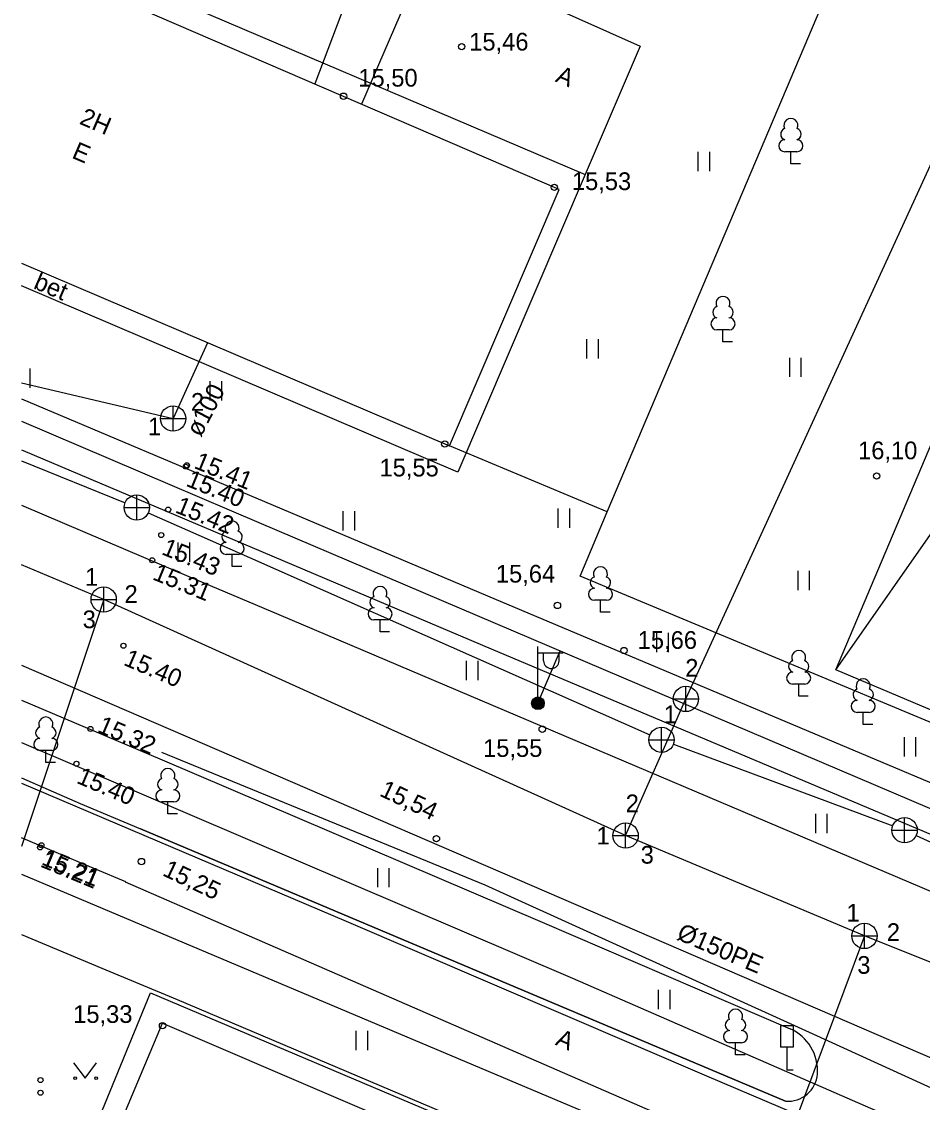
# Model space of a CAD drawing. Extents: x 713540 to 713867, y 6589774 to 6590061.
# Drawn here: x 713539.97 to 713575.55, y 6589968.22 to 6590010.94 of the extents above; entities that cross this region are included whole.
import ezdxf

# ---------------------------------------------------------------- set-up
doc = ezdxf.new("R2010")
doc.units = 0
for name, color, linetype in [('AED', 7, 'Continuous'), ('HALJASTUS', 7, 'Continuous'), ('HOONE', 7, 'Continuous'), ('HOONEDET', 7, 'Continuous'), ('KKAEV', 7, 'Continuous'), ('KORGUS', 7, 'Continuous'), ('KPKAABEL', 7, 'Continuous'), ('KTRASS', 7, 'Continuous'), ('LIIKLUS', 7, 'Continuous'), ('MPKAABEL', 7, 'Continuous'), ('POST', 7, 'Continuous'), ('PUU', 7, 'Continuous'), ('SITRASS', 7, 'Continuous'), ('TEE', 7, 'Continuous'), ('TORU NR', 7, 'Continuous'), ('VTRASS', 7, 'Continuous')]:
    doc.layers.add(name, color=color, linetype=linetype)

msp = doc.modelspace()

# ---------------------------------------------------------------- linework, layer by layer
at = {"layer": 'AED'}
for points in [[(713563.098, 6589991.568), (713590.551, 6590056.375), (713591.106, 6590056.602)], [(713636.535, 6590004.444), (713635.778, 6590001.331), (713631.008, 6589989.639), (713620.691, 6589964.611), (713584.43, 6589979.666), (713562.034, 6589989.021), (713563.098, 6589991.568)], [(713563.098, 6589991.568), (713556.871, 6589994.169)]]:
    msp.add_lwpolyline(points, dxfattribs=at)
at = {"layer": 'HALJASTUS'}
for p, q in [((713566.678, 6590005.792), (713566.678, 6590005.031)), ((713567.133, 6590005.792), (713567.133, 6590005.031)), ((713562.283, 6589998.386), (713562.283, 6589997.625)), ((713562.738, 6589998.386), (713562.738, 6589997.625)), ((713570.296, 6589997.655), (713570.296, 6589996.894)), ((713570.751, 6589997.655), (713570.751, 6589996.894)), ((713540.284, 6589997.229), (713540.284, 6589996.468)), ((713547.4, 6589996.721), (713547.4, 6589995.96)), ((713547.855, 6589996.721), (713547.855, 6589995.96)), ((713561.149, 6589991.687), (713561.149, 6589990.926)), ((713561.604, 6589991.687), (713561.604, 6589990.926)), ((713552.655, 6589991.582), (713552.655, 6589990.821)), ((713553.11, 6589991.582), (713553.11, 6589990.821)), ((713546.137, 6589990.344), (713546.137, 6589989.583)), ((713546.592, 6589990.344), (713546.592, 6589989.583)), ((713570.623, 6589989.226), (713570.623, 6589988.465)), ((713571.078, 6589989.226), (713571.078, 6589988.465)), ((713565.048, 6589986.774), (713565.048, 6589986.013)), ((713565.503, 6589986.774), (713565.503, 6589986.013)), ((713557.527, 6589985.675), (713557.527, 6589984.914)), ((713557.982, 6589985.675), (713557.982, 6589984.914)), ((713574.823, 6589982.651), (713574.823, 6589981.89)), ((713575.278, 6589982.651), (713575.278, 6589981.89)), ((713571.32, 6589979.627), (713571.32, 6589978.866)), ((713571.775, 6589979.627), (713571.775, 6589978.866)), ((713554.016, 6589977.482), (713554.016, 6589976.72)), ((713554.471, 6589977.482), (713554.471, 6589976.72)), ((713565.111, 6589972.665), (713565.111, 6589971.904)), ((713565.567, 6589972.665), (713565.567, 6589971.904)), ((713553.166, 6589971.043), (713553.166, 6589970.282)), ((713553.621, 6589971.043), (713553.621, 6589970.282)), ((713542.017, 6589969.787), (713542.48, 6589969.18)), ((713542.48, 6589969.18), (713542.926, 6589969.787))]:
    msp.add_line(p, q, dxfattribs=at)
for centre, radius in [((713540.71, 6589969.1), 0.1), ((713542.079, 6589969.18), 0.055), ((713542.908, 6589969.18), 0.055), ((713540.71, 6589968.6), 0.1)]:
    msp.add_circle(centre, radius, dxfattribs=at)
at = {"layer": 'HOONE'}
for points in [[(713555.9, 6590023.56), (713551.9, 6590014.16), (713555.57, 6590012.75), (713553.39, 6590007.68)], [(713539.965, 6590001.396), (713556.871, 6589994.169), (713561.204, 6590004.306), (713543.21, 6590012.08), (713545.84, 6590018.26)], [(713585.853, 6590004.995), (713576.715, 6589983.374), (713572.132, 6589985.32), (713581.271, 6590006.941), (713585.853, 6590004.995)], [(713539.965, 6589958.102), (713545.527, 6589971.354), (713566.074, 6589962.536), (713559.701, 6589947.506), (713539.965, 6589956.388)]]:
    msp.add_lwpolyline(points, dxfattribs=at)
at = {"layer": 'HOONEDET'}
msp.add_line((713572.132, 6589985.32), (713585.853, 6590004.995), dxfattribs=at)
for points in [[(713543.545, 6590012.867), (713562.222, 6590004.899), (713557.191, 6589993.13), (713539.965, 6590000.494)], [(713539.965, 6589960.345), (713541.236, 6589963.236), (713545.054, 6589972.55), (713567.218, 6589963.152), (713560.183, 6589946.56), (713558.496, 6589947.275), (713549.92, 6589951.18)]]:
    msp.add_lwpolyline(points, dxfattribs=at)
at = {"layer": 'KKAEV'}
for p, q in [((713545.948, 6589994.747), (713545.948, 6589995.747)), ((713545.448, 6589995.247), (713546.448, 6589995.247)), ((713544.513, 6589991.23), (713544.513, 6589992.23)), ((713544.013, 6589991.73), (713545.013, 6589991.73)), ((713543.206, 6589987.596), (713543.206, 6589988.596)), ((713542.706, 6589988.096), (713543.706, 6589988.096)), ((713566.203, 6589983.665), (713566.203, 6589984.665)), ((713565.703, 6589984.165), (713566.703, 6589984.165)), ((713565.243, 6589982.05), (713565.243, 6589983.05)), ((713564.743, 6589982.55), (713565.743, 6589982.55)), ((713574.845, 6589978.478), (713574.845, 6589979.478)), ((713563.824, 6589978.264), (713563.824, 6589979.264)), ((713574.345, 6589978.978), (713575.345, 6589978.978)), ((713563.324, 6589978.764), (713564.324, 6589978.764)), ((713573.259, 6589974.298), (713573.259, 6589975.298)), ((713572.759, 6589974.798), (713573.759, 6589974.798))]:
    msp.add_line(p, q, dxfattribs=at)
for centre in [(713545.948, 6589995.247), (713544.513, 6589991.73), (713543.206, 6589988.096), (713566.203, 6589984.165), (713565.243, 6589982.55), (713574.845, 6589978.978), (713563.824, 6589978.764), (713573.259, 6589974.798)]:
    msp.add_circle(centre, 0.5, dxfattribs=at)
at = {"layer": 'KORGUS'}
for centre, radius in [((713557.35, 6590009.95), 0.125), ((713552.68, 6590007.99), 0.125), ((713561.01, 6590004.39), 0.125), ((713556.68, 6589994.24), 0.125), ((713546.445, 6589993.347), 0.1), ((713546.495, 6589993.403), 0.1), ((713573.74, 6589992.98), 0.125), ((713545.753, 6589991.649), 0.1), ((713545.48, 6589990.643), 0.1), ((713545.122, 6589989.649), 0.1), ((713561.13, 6589987.86), 0.125), ((713543.987, 6589986.268), 0.1), ((713563.76, 6589986.08), 0.125), ((713542.681, 6589982.981), 0.1), ((713560.53, 6589982.97), 0.125), ((713542.131, 6589981.605), 0.1), ((713540.746, 6589978.383), 0.1), ((713556.35, 6589978.64), 0.125), ((713540.692, 6589978.296), 0.1), ((713544.7, 6589977.74), 0.125), ((713545.53, 6589971.25), 0.125)]:
    msp.add_circle(centre, radius, dxfattribs=at)
at = {"layer": 'KPKAABEL'}
msp.add_lwpolyline([(713539.965, 6589980.838), (713552.788, 6589975.379), (713567.02, 6589969.273), (713582.283, 6589962.777), (713617.601, 6589947.676), (713629.099, 6589942.656), (713644.667, 6589936.214), (713656.147, 6589931.294), (713657.314, 6589931.177), (713661.667, 6589932.013), (713662.753, 6589932.107), (713664.149, 6589932.005), (713666.08, 6589931.349), (713666.349, 6589931.058), (713668.526, 6589927.166), (713675.247, 6589923.087), (713676.674, 6589921.464), (713677.591, 6589920.422), (713678.393, 6589919.51), (713687.845, 6589913.651)], dxfattribs=at)
at = {"layer": 'KTRASS'}
for p, q in [((713566.203, 6589984.165), (713576.524, 6590006.717)), ((713545.958, 6589995.27), (713547.318, 6589998.253)), ((713539.965, 6589996.664), (713545.948, 6589995.247)), ((713545.948, 6589995.247), (713545.958, 6589995.27)), ((713543.206, 6589988.096), (713539.965, 6589989.467)), ((713543.206, 6589988.096), (713539.965, 6589978.336)), ((713563.824, 6589978.764), (713543.206, 6589988.096)), ((713563.824, 6589978.764), (713566.203, 6589984.165)), ((713573.259, 6589974.798), (713563.824, 6589978.764)), ((713573.259, 6589974.798), (713565.373, 6589953.683)), ((713591.114, 6589967.621), (713573.259, 6589974.798))]:
    msp.add_line(p, q, dxfattribs=at)
for points in [[(713539.965, 6589993.573), (713544.049, 6589991.918)], [(713544.97, 6589991.528), (713548.963, 6589989.76)], [(713548.963, 6589989.76), (713564.786, 6589982.752)], [(713565.712, 6589982.376), (713574.377, 6589979.153)], [(713575.301, 6589978.771), (713592.118, 6589971.124)]]:
    msp.add_lwpolyline(points, dxfattribs=at)
at = {"layer": 'LIIKLUS'}
for points in [[(713569.939, 6589971.246), (713569.939, 6589970.396)], [(713570.439, 6589971.246), (713569.939, 6589971.246)], [(713570.439, 6589971.246), (713570.439, 6589970.396)], [(713570.439, 6589970.396), (713569.939, 6589970.396)], [(713570.189, 6589970.396), (713570.189, 6589969.496)], [(713570.439, 6589969.496), (713570.189, 6589969.496)]]:
    msp.add_lwpolyline(points, dxfattribs=at)
at = {"layer": 'MPKAABEL'}
for points in [[(713563.12, 6590039.09), (713551.55, 6590008.48)], [(713539.965, 6589995.141), (713549.337, 6589991.146)], [(713560.358, 6589983.994), (713561.243, 6589986.07)], [(713539.965, 6589982.441), (713561.72, 6589973.13), (713605.28, 6589954.12), (713658.94, 6589931.77), (713655.667, 6589923.88)], [(713673.84, 6589926.98), (713652.92, 6589935.82), (713594.68, 6589960.2), (713571.23, 6589970.92), (713558.27, 6589976.81), (713545.498, 6589982.044)], [(713539.965, 6589974.853), (713543.131, 6589973.53), (713546.108, 6589972.287), (713566.322, 6589963.707), (713573.773, 6589960.702), (713592.786, 6589952.579), (713613.42, 6589943.422), (713617.199, 6589942.481), (713626.863, 6589938.886), (713639.576, 6589933.635), (713646.471, 6589931.372), (713643, 6589921.63), (713641.284, 6589916.978), (713637.701, 6589908.759), (713636.487, 6589904.472), (713637.263, 6589902.886), (713641.82, 6589902.37), (713645.539, 6589901.01), (713644.167, 6589896.896), (713647.29, 6589895.882), (713648.871, 6589896.241)]]:
    msp.add_lwpolyline(points, dxfattribs=at)
at = {"layer": 'POST'}
for p, q in [((713560.358, 6589984.244), (713560.358, 6589986.244)), ((713560.358, 6589985.994), (713561.358, 6589985.994)), ((713560.585, 6589985.673), (713560.585, 6589985.994)), ((713561.198, 6589985.673), (713561.198, 6589985.994))]:
    msp.add_line(p, q, dxfattribs=at)
for radius in [0.25, 0.225, 0.2, 0.175, 0.15, 0.125, 0.1, 0.075, 0.05, 0.025]:
    msp.add_circle((713560.358, 6589983.994), radius, dxfattribs=at)
msp.add_arc((713560.891, 6589985.673), 0.306, 180, 0, dxfattribs=at)
at = {"layer": 'PUU'}
for p, q in [((713570.591, 6590005.793), (713570.111, 6590005.793)), ((713570.351, 6590005.318), (713570.351, 6590005.793)), ((713570.731, 6590005.318), (713570.351, 6590005.318)), ((713567.91, 6589998.755), (713567.43, 6589998.755)), ((713567.67, 6589998.28), (713567.67, 6589998.755)), ((713568.05, 6589998.28), (713567.67, 6589998.28)), ((713548.519, 6589989.878), (713548.039, 6589989.878)), ((713548.279, 6589989.403), (713548.279, 6589989.878)), ((713548.659, 6589989.403), (713548.279, 6589989.403)), ((713563.068, 6589988.066), (713562.588, 6589988.066)), ((713562.828, 6589987.591), (713562.828, 6589988.066)), ((713563.208, 6589987.591), (713562.828, 6589987.591)), ((713554.363, 6589987.291), (713553.883, 6589987.291)), ((713554.123, 6589986.816), (713554.123, 6589987.291)), ((713554.503, 6589986.816), (713554.123, 6589986.816)), ((713570.9, 6589984.755), (713570.42, 6589984.755)), ((713570.66, 6589984.28), (713570.66, 6589984.755)), ((713571.04, 6589984.28), (713570.66, 6589984.28)), ((713573.449, 6589983.636), (713572.969, 6589983.636)), ((713573.209, 6589983.161), (713573.209, 6589983.636)), ((713573.589, 6589983.161), (713573.209, 6589983.161)), ((713541.162, 6589982.131), (713540.682, 6589982.131)), ((713540.922, 6589981.656), (713540.922, 6589982.131)), ((713541.302, 6589981.656), (713540.922, 6589981.656)), ((713545.98, 6589980.093), (713545.5, 6589980.093)), ((713545.74, 6589979.618), (713545.74, 6589980.093)), ((713546.12, 6589979.618), (713545.74, 6589979.618)), ((713568.404, 6589970.579), (713567.924, 6589970.579)), ((713568.164, 6589970.104), (713568.164, 6589970.579)), ((713568.544, 6589970.104), (713568.164, 6589970.104))]:
    msp.add_line(p, q, dxfattribs=at)
for centre, radius, start, end in [((713570.351, 6590006.838), 0.277, 332.5799, 207.4201), ((713570.181, 6590006.491), 0.233, 109.0217, 253.1415), ((713570.521, 6590006.491), 0.233, 286.8508, 70.9859), ((713570.114, 6590006.03), 0.238, 90.0016, 269.3953), ((713570.589, 6590006.03), 0.238, 270.6047, 89.9984), ((713567.67, 6589999.8), 0.277, 332.5799, 207.4201), ((713567.5, 6589999.453), 0.233, 109.0217, 253.1415), ((713567.84, 6589999.453), 0.233, 286.8508, 70.9859), ((713567.433, 6589998.992), 0.238, 90.0016, 269.3953), ((713567.907, 6589998.992), 0.238, 270.6047, 89.9984), ((713548.279, 6589990.923), 0.277, 332.5799, 207.4201), ((713548.109, 6589990.575), 0.233, 109.0217, 253.1415), ((713548.449, 6589990.575), 0.233, 286.8508, 70.9859), ((713548.041, 6589990.115), 0.238, 90.0016, 269.3953), ((713548.516, 6589990.115), 0.238, 270.6047, 89.9984), ((713562.828, 6589989.111), 0.277, 332.5799, 207.4201), ((713562.658, 6589988.764), 0.233, 109.0217, 253.1415), ((713562.998, 6589988.764), 0.233, 286.8508, 70.9859), ((713554.123, 6589988.336), 0.277, 332.5799, 207.4201), ((713562.591, 6589988.304), 0.238, 90.0016, 269.3953), ((713563.066, 6589988.304), 0.238, 270.6047, 89.9984), ((713553.953, 6589987.988), 0.233, 109.0217, 253.1415), ((713554.293, 6589987.988), 0.233, 286.8508, 70.9859), ((713553.886, 6589987.528), 0.238, 90.0016, 269.3953), ((713554.361, 6589987.528), 0.238, 270.6047, 89.9984), ((713570.66, 6589985.8), 0.277, 332.5799, 207.4201), ((713570.49, 6589985.453), 0.233, 109.0217, 253.1415), ((713570.83, 6589985.453), 0.233, 286.8508, 70.9859), ((713570.423, 6589984.992), 0.238, 90.0016, 269.3953), ((713570.897, 6589984.992), 0.238, 270.6047, 89.9984), ((713573.209, 6589984.681), 0.277, 332.5799, 207.4201), ((713573.039, 6589984.333), 0.233, 109.0217, 253.1415), ((713573.379, 6589984.333), 0.233, 286.8508, 70.9859), ((713572.971, 6589983.873), 0.238, 90.0016, 269.3953), ((713573.446, 6589983.873), 0.238, 270.6047, 89.9984), ((713540.922, 6589983.176), 0.277, 332.5799, 207.4201), ((713540.751, 6589982.829), 0.233, 109.0217, 253.1415), ((713541.092, 6589982.829), 0.233, 286.8508, 70.9859), ((713540.684, 6589982.369), 0.238, 90.0016, 269.3953), ((713541.159, 6589982.369), 0.238, 270.6047, 89.9984), ((713545.57, 6589980.791), 0.233, 109.0217, 253.1415), ((713545.74, 6589981.138), 0.277, 332.5799, 207.4201), ((713545.91, 6589980.791), 0.233, 286.8508, 70.9859), ((713545.503, 6589980.331), 0.238, 90.0016, 269.3953), ((713545.977, 6589980.331), 0.238, 270.6047, 89.9984), ((713568.164, 6589971.624), 0.277, 332.5799, 207.4201), ((713567.994, 6589971.277), 0.233, 109.0217, 253.1415), ((713568.334, 6589971.277), 0.233, 286.8508, 70.9859), ((713567.927, 6589970.817), 0.238, 90.0016, 269.3953), ((713568.402, 6589970.817), 0.238, 270.6047, 89.9984)]:
    msp.add_arc(centre, radius, start, end, dxfattribs=at)
at = {"layer": 'SITRASS'}
msp.add_lwpolyline([(713539.965, 6589977.242), (713570.649, 6589964.269)], dxfattribs=at)
at = {"layer": 'TEE'}
for points in [[(713539.965, 6589996.032), (713549.561, 6589991.973), (713558.372, 6589988.246), (713589.758, 6589974.996), (713593.238, 6589982.776), (713601.739, 6590001.879), (713576.031, 6590013.158), (713583.714, 6590030.669), (713591.243, 6590044.583), (713591.106, 6590056.602)], [(713539.965, 6589996.032), (713549.561, 6589991.973), (713558.372, 6589988.246), (713589.758, 6589974.996), (713593.238, 6589982.776), (713601.739, 6590001.879), (713576.031, 6590013.158), (713583.714, 6590030.669), (713591.243, 6590044.583), (713591.106, 6590056.602)], [(713573.149, 6590044.578), (713570.823, 6590045.572), (713566.961, 6590036.386), (713566.12, 6590031.24), (713566.421, 6590025.264), (713560.759, 6590011.592), (713564.402, 6590009.964), (713562.222, 6590004.899)], [(713539.965, 6589994.014), (713540.025, 6589993.989), (713549.069, 6589990.154), (713558.517, 6589986.148), (713582.352, 6589976.078), (713640.058, 6589951.475), (713653.623, 6589945.708)], [(713539.965, 6589991.821), (713546.483, 6589989.051), (713550.123, 6589987.505), (713581.64, 6589974.119), (713603.369, 6589964.935), (713626.923, 6589954.938), (713652.713, 6589944.022), (713653.863, 6589943.948), (713654.374, 6589944.858), (713653.623, 6589945.708)], [(713549.337, 6589991.146), (713616.72, 6589962.42), (713657.09, 6589945.22)], [(713539.965, 6589984.114), (713545.428, 6589981.794), (713560.533, 6589975.336), (713570.317, 6589971.13)], [(713545.428, 6589981.794), (713560.533, 6589975.336), (713570.317, 6589971.13)], [(713539.965, 6589981.045), (713542.282, 6589980.039), (713544.661, 6589979.033), (713570.139, 6589968.265)], [(713570.139, 6589968.265), (713544.661, 6589979.033)], [(713562.191, 6589943.227), (713567.896, 6589954.091), (713571.43, 6589964.999), (713544.074, 6589976.921), (713544.077, 6589976.934), (713542.883, 6589977.439), (713539.965, 6589978.676)]]:
    msp.add_lwpolyline(points, dxfattribs=at)
for centre, radius, start, end in [((713569.607, 6589969.479), 1.797, 355.5082, 66.7378), ((713570.234, 6589969.43), 1.169, 265.3598, 355.5082)]:
    msp.add_arc(centre, radius, start, end, dxfattribs=at)
at = {"layer": 'VTRASS'}
msp.add_lwpolyline([(713539.965, 6589985.5), (713582.013, 6589967.334)], dxfattribs=at)

# ---------------------------------------------------------------- texts
at = {"layer": 'HOONE'}
for s, p in [('2H', (713542.21, 6590006.911)), ('E', (713541.91, 6590005.566))]:
    msp.add_text(s, height=0.7, rotation=336.8426, dxfattribs=at).set_placement(p)
at = {"layer": 'HOONEDET'}
msp.add_text('bet', height=0.7, rotation=336.8137, dxfattribs=at).set_placement((713540.395, 6590000.412))
at = {"layer": 'KORGUS'}
for s, p in [('15,46', (713557.645, 6590009.795)), ('15,50', (713553.265, 6590008.37)), ('15,53', (713561.701, 6590004.28)), ('16,10', (713573.005, 6589993.64)), ('15,55', (713554.101, 6589992.96)), ('15,64', (713558.698, 6589988.765)), ('15,66', (713564.3, 6589986.145)), ('15,55', (713558.193, 6589981.875)), ('15,33', (713542.001, 6589971.36))]:
    msp.add_text(s, height=0.7, dxfattribs=at).set_placement(p)
for s, rotation, p in [(' 15.41', 337.7399, (713546.495, 6589993.403)), (' 15.40', 337.7399, (713546.18, 6589992.699)), (' 15.42', 337.7399, (713545.753, 6589991.649)), (' 15.43', 337.7399, (713545.215, 6589989.995)), (' 15.31', 337.7399, (713544.857, 6589989.001)), (' 15.40', 336.8441, (713543.712, 6589985.624)), (' 15.32', 336.8441, (713542.681, 6589982.981)), (' 15.40', 336.8441, (713541.856, 6589980.961)), ('15,54', 334.712, (713554.062, 6589980.354)), (' 15.21', 337.434, (713540.423, 6589977.65)), (' 15.21', 337.2059, (713540.475, 6589977.738)), ('15,25', 334.712, (713545.492, 6589977.205))]:
    msp.add_text(s, height=0.7, rotation=rotation, dxfattribs=at).set_placement(p)
at = {"layer": 'TEE'}
for rotation, p in [(337.1586, (713561.017, 6590008.578)), (336.5985, (713561.012, 6589970.505))]:
    msp.add_text('A', height=0.7, rotation=rotation, dxfattribs=at).set_placement(p)
at = {"layer": 'TORU NR'}
msp.add_text('ø100', height=0.7, rotation=62.8252, dxfattribs=at).set_placement((713547.044, 6589994.483))
for s, p in [('2', (713546.654, 6589995.557)), ('1', (713544.955, 6589994.586)), ('1', (713542.467, 6589988.639)), ('2', (713544.03, 6589987.964)), ('3', (713542.376, 6589986.963)), ('2', (713566.178, 6589985.044)), ('1', (713565.328, 6589983.208)), ('2', (713563.827, 6589979.689)), ('1', (713562.674, 6589978.415)), ('3', (713564.418, 6589977.656)), ('1', (713572.549, 6589975.366)), ('2', (713574.142, 6589974.599)), ('3', (713572.974, 6589973.302))]:
    msp.add_text(s, height=0.7, dxfattribs=at).set_placement(p)
at = {"layer": 'VTRASS'}
msp.add_text('%%C150PE', height=0.7, rotation=336.8993, dxfattribs=at).set_placement((713565.8, 6589974.682))

doc.saveas('drawing.dxf')
